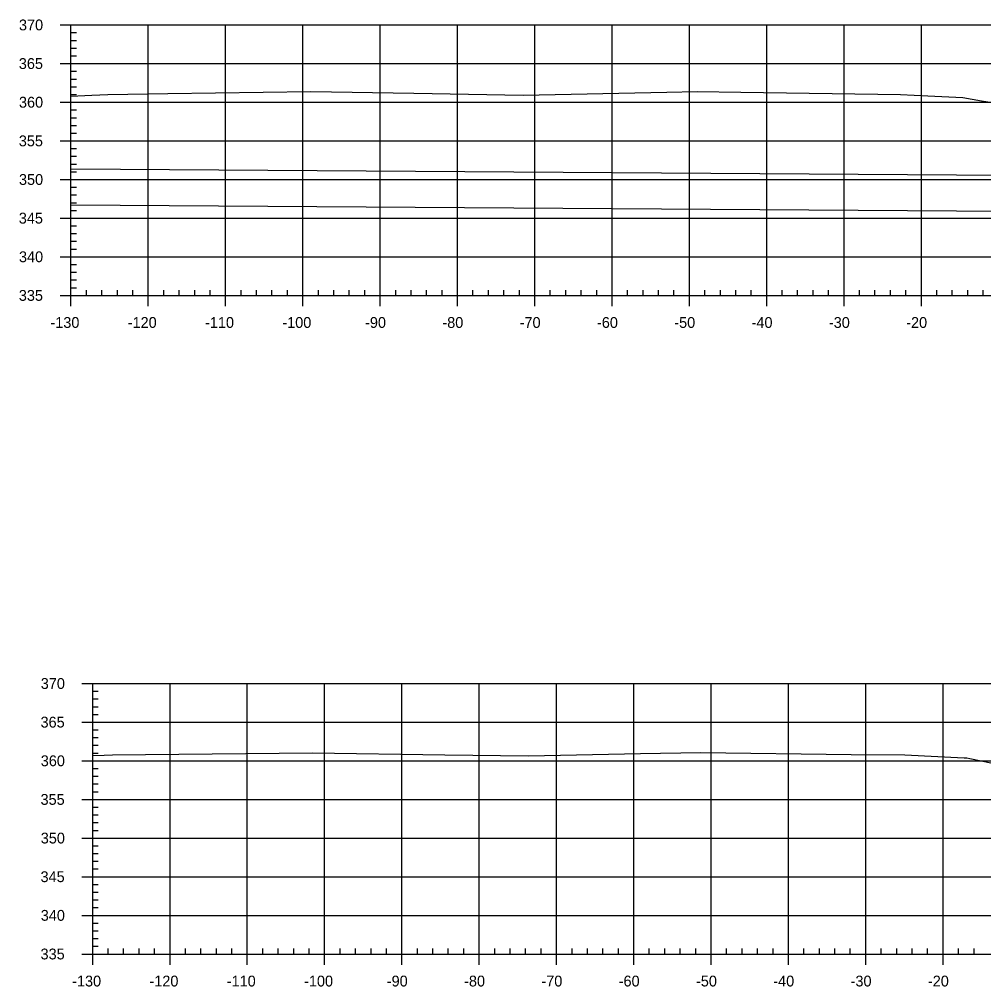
# Model space of a CAD drawing. Extents: x 1359801 to 1362404, y 372415 to 374228.
# Drawn here: x 1360753.2 to 1360878, y 373175.3 to 373300.5 of the extents above; entities that cross this region are included whole.
import ezdxf

# ---------------------------------------------------------------- set-up
doc = ezdxf.new("R2010")
doc.units = 0
for name, color, linetype in [('S_DRG_PT_SYM', 7, 'Continuous'), ('S_MAILBOX', 7, 'Continuous'), ('S_PRIMARY_CTL', 7, 'Continuous'), ('S_UTILITY_POLE_ANNOT', 7, 'Continuous'), ('S_WATER_UTILITIES', 7, 'Continuous')]:
    doc.layers.add(name, color=color, linetype=linetype)

msp = doc.modelspace()

# ---------------------------------------------------------------- linework, layer by layer
at = {"layer": 'S_DRG_PT_SYM'}
for points in [[(1360759.9, 373290.56), (1360762.59, 373290.67), (1360764.68, 373290.76), (1360772.43, 373290.88), (1360790.93, 373291.15), (1360804.24, 373290.93), (1360818.4, 373290.68), (1360836.97, 373291.08), (1360840.92, 373291.16), (1360846.53, 373291.08), (1360867.2, 373290.75), (1360870.75, 373290.58), (1360875.25, 373290.38), (1360877.7, 373289.94), (1360878.79, 373289.75)], [(1360762.71, 373205.23), (1360764.19, 373205.28), (1360765.26, 373205.32), (1360769.55, 373205.36), (1360791.16, 373205.57), (1360808.27, 373205.34), (1360819.1, 373205.21), (1360833.57, 373205.48), (1360841.39, 373205.63), (1360860.8, 373205.38), (1360867.78, 373205.3), (1360875.44, 373204.95), (1360875.8, 373204.93), (1360876.19, 373204.86), (1360879.11, 373204.25)]]:
    msp.add_lwpolyline(points, dxfattribs=at)
at = {"layer": 'S_MAILBOX'}
for p, q in [((1360759.9, 373299.76), (1361019.9, 373299.76)), ((1360759.9, 373264.76), (1360759.9, 373299.76)), ((1360769.9, 373264.76), (1360769.9, 373299.76)), ((1360779.9, 373264.76), (1360779.9, 373299.76)), ((1360789.9, 373264.76), (1360789.9, 373299.76)), ((1360799.9, 373264.76), (1360799.9, 373299.76)), ((1360809.9, 373264.76), (1360809.9, 373299.76)), ((1360819.9, 373264.76), (1360819.9, 373299.76)), ((1360829.9, 373264.76), (1360829.9, 373299.76)), ((1360839.9, 373264.76), (1360839.9, 373299.76)), ((1360849.9, 373264.76), (1360849.9, 373299.76)), ((1360859.9, 373264.76), (1360859.9, 373299.76)), ((1360869.9, 373264.76), (1360869.9, 373299.76)), ((1360759.9, 373294.76), (1361019.9, 373294.76)), ((1360759.9, 373289.76), (1361019.9, 373289.76)), ((1360759.9, 373284.76), (1361019.9, 373284.76)), ((1360759.9, 373279.76), (1361019.9, 373279.76)), ((1360759.9, 373274.76), (1361019.9, 373274.76)), ((1360759.9, 373269.76), (1361019.9, 373269.76)), ((1360759.9, 373264.76), (1361019.9, 373264.76)), ((1360762.71, 373214.55), (1361022.71, 373214.55)), ((1360762.71, 373179.55), (1360762.71, 373214.55)), ((1360772.71, 373179.55), (1360772.71, 373214.55)), ((1360782.71, 373179.55), (1360782.71, 373214.55)), ((1360792.71, 373179.55), (1360792.71, 373214.55)), ((1360802.71, 373179.55), (1360802.71, 373214.55)), ((1360812.71, 373179.55), (1360812.71, 373214.55)), ((1360822.71, 373179.55), (1360822.71, 373214.55)), ((1360832.71, 373179.55), (1360832.71, 373214.55)), ((1360842.71, 373179.55), (1360842.71, 373214.55)), ((1360852.71, 373179.55), (1360852.71, 373214.55)), ((1360862.71, 373179.55), (1360862.71, 373214.55)), ((1360872.71, 373179.55), (1360872.71, 373214.55)), ((1360762.71, 373209.55), (1361022.71, 373209.55)), ((1360762.71, 373204.55), (1361022.71, 373204.55)), ((1360762.71, 373199.55), (1361022.71, 373199.55)), ((1360762.71, 373194.55), (1361022.71, 373194.55)), ((1360762.71, 373189.55), (1361022.71, 373189.55)), ((1360762.71, 373184.55), (1361022.71, 373184.55)), ((1360762.71, 373179.55), (1361022.71, 373179.55))]:
    msp.add_line(p, q, dxfattribs=at)
at = {"layer": 'S_UTILITY_POLE_ANNOT'}
for p, q in [((1360915.42, 373280.03), (1360759.93, 373281.11)), ((1360915.42, 373275.36), (1360759.9, 373276.45))]:
    msp.add_line(p, q, dxfattribs=at)
at = {"layer": 'S_WATER_UTILITIES'}
for p, q in [((1360758.5, 373299.76), (1360759.9, 373299.76)), ((1360759.9, 373264.76), (1360759.9, 373299.76)), ((1360759.9, 373298.76), (1360760.6, 373298.76)), ((1360759.9, 373297.76), (1360760.6, 373297.76)), ((1360759.9, 373296.76), (1360760.6, 373296.76)), ((1360759.9, 373295.76), (1360760.6, 373295.76)), ((1360758.5, 373294.76), (1360759.9, 373294.76)), ((1360759.9, 373293.76), (1360760.6, 373293.76)), ((1360759.9, 373292.76), (1360760.6, 373292.76)), ((1360759.9, 373291.76), (1360760.6, 373291.76)), ((1360759.9, 373290.76), (1360760.6, 373290.76)), ((1360758.5, 373289.76), (1360759.9, 373289.76)), ((1360759.9, 373288.76), (1360760.6, 373288.76)), ((1360759.9, 373287.76), (1360760.6, 373287.76)), ((1360759.9, 373286.76), (1360760.6, 373286.76)), ((1360759.9, 373285.76), (1360760.6, 373285.76)), ((1360758.5, 373284.76), (1360759.9, 373284.76)), ((1360759.9, 373283.76), (1360760.6, 373283.76)), ((1360759.9, 373282.76), (1360760.6, 373282.76)), ((1360759.9, 373281.76), (1360760.6, 373281.76)), ((1360759.9, 373280.76), (1360760.6, 373280.76)), ((1360758.5, 373279.76), (1360759.9, 373279.76)), ((1360759.9, 373278.76), (1360760.6, 373278.76)), ((1360759.9, 373277.76), (1360760.6, 373277.76)), ((1360759.9, 373276.76), (1360760.6, 373276.76)), ((1360759.9, 373275.76), (1360760.6, 373275.76)), ((1360758.5, 373274.76), (1360759.9, 373274.76)), ((1360759.9, 373273.76), (1360760.6, 373273.76)), ((1360759.9, 373272.76), (1360760.6, 373272.76)), ((1360759.9, 373271.76), (1360760.6, 373271.76)), ((1360759.9, 373270.76), (1360760.6, 373270.76)), ((1360758.5, 373269.76), (1360759.9, 373269.76)), ((1360759.9, 373268.76), (1360760.6, 373268.76)), ((1360759.9, 373267.76), (1360760.6, 373267.76)), ((1360759.9, 373266.76), (1360760.6, 373266.76)), ((1360759.9, 373265.76), (1360760.6, 373265.76)), ((1360758.5, 373264.76), (1360759.9, 373264.76)), ((1360759.9, 373264.76), (1361019.9, 373264.76)), ((1360759.9, 373263.36), (1360759.9, 373264.76)), ((1360761.9, 373264.76), (1360761.9, 373265.46)), ((1360763.9, 373264.76), (1360763.9, 373265.46)), ((1360765.9, 373264.76), (1360765.9, 373265.46)), ((1360767.9, 373264.76), (1360767.9, 373265.46)), ((1360769.9, 373263.36), (1360769.9, 373264.76)), ((1360771.9, 373264.76), (1360771.9, 373265.46)), ((1360773.9, 373264.76), (1360773.9, 373265.46)), ((1360775.9, 373264.76), (1360775.9, 373265.46)), ((1360777.9, 373264.76), (1360777.9, 373265.46)), ((1360779.9, 373263.36), (1360779.9, 373264.76)), ((1360781.9, 373264.76), (1360781.9, 373265.46)), ((1360783.9, 373264.76), (1360783.9, 373265.46)), ((1360785.9, 373264.76), (1360785.9, 373265.46)), ((1360787.9, 373264.76), (1360787.9, 373265.46)), ((1360789.9, 373263.36), (1360789.9, 373264.76)), ((1360791.9, 373264.76), (1360791.9, 373265.46)), ((1360793.9, 373264.76), (1360793.9, 373265.46)), ((1360795.9, 373264.76), (1360795.9, 373265.46)), ((1360797.9, 373264.76), (1360797.9, 373265.46)), ((1360799.9, 373263.36), (1360799.9, 373264.76)), ((1360801.9, 373264.76), (1360801.9, 373265.46)), ((1360803.9, 373264.76), (1360803.9, 373265.46)), ((1360805.9, 373264.76), (1360805.9, 373265.46)), ((1360807.9, 373264.76), (1360807.9, 373265.46)), ((1360809.9, 373263.36), (1360809.9, 373264.76)), ((1360811.9, 373264.76), (1360811.9, 373265.46)), ((1360813.9, 373264.76), (1360813.9, 373265.46)), ((1360815.9, 373264.76), (1360815.9, 373265.46)), ((1360817.9, 373264.76), (1360817.9, 373265.46)), ((1360819.9, 373263.36), (1360819.9, 373264.76)), ((1360821.9, 373264.76), (1360821.9, 373265.46)), ((1360823.9, 373264.76), (1360823.9, 373265.46)), ((1360825.9, 373264.76), (1360825.9, 373265.46)), ((1360827.9, 373264.76), (1360827.9, 373265.46)), ((1360829.9, 373263.36), (1360829.9, 373264.76)), ((1360831.9, 373264.76), (1360831.9, 373265.46)), ((1360833.9, 373264.76), (1360833.9, 373265.46)), ((1360835.9, 373264.76), (1360835.9, 373265.46)), ((1360837.9, 373264.76), (1360837.9, 373265.46)), ((1360839.9, 373263.36), (1360839.9, 373264.76)), ((1360841.9, 373264.76), (1360841.9, 373265.46)), ((1360843.9, 373264.76), (1360843.9, 373265.46)), ((1360845.9, 373264.76), (1360845.9, 373265.46)), ((1360847.9, 373264.76), (1360847.9, 373265.46)), ((1360849.9, 373263.36), (1360849.9, 373264.76)), ((1360851.9, 373264.76), (1360851.9, 373265.46)), ((1360853.9, 373264.76), (1360853.9, 373265.46)), ((1360855.9, 373264.76), (1360855.9, 373265.46)), ((1360857.9, 373264.76), (1360857.9, 373265.46)), ((1360859.9, 373263.36), (1360859.9, 373264.76)), ((1360861.9, 373264.76), (1360861.9, 373265.46)), ((1360863.9, 373264.76), (1360863.9, 373265.46)), ((1360865.9, 373264.76), (1360865.9, 373265.46)), ((1360867.9, 373264.76), (1360867.9, 373265.46)), ((1360869.9, 373263.36), (1360869.9, 373264.76)), ((1360871.9, 373264.76), (1360871.9, 373265.46)), ((1360873.9, 373264.76), (1360873.9, 373265.46)), ((1360875.9, 373264.76), (1360875.9, 373265.46)), ((1360877.9, 373264.76), (1360877.9, 373265.46)), ((1360761.31, 373214.55), (1360762.71, 373214.55)), ((1360762.71, 373179.55), (1360762.71, 373214.55)), ((1360762.71, 373213.55), (1360763.41, 373213.55)), ((1360762.71, 373212.55), (1360763.41, 373212.55)), ((1360762.71, 373211.55), (1360763.41, 373211.55)), ((1360761.31, 373209.55), (1360762.71, 373209.55)), ((1360762.71, 373210.55), (1360763.41, 373210.55)), ((1360762.71, 373208.55), (1360763.41, 373208.55)), ((1360762.71, 373207.55), (1360763.41, 373207.55)), ((1360762.71, 373206.55), (1360763.41, 373206.55)), ((1360761.31, 373204.55), (1360762.71, 373204.55)), ((1360762.71, 373205.55), (1360763.41, 373205.55)), ((1360762.71, 373203.55), (1360763.41, 373203.55)), ((1360762.71, 373202.55), (1360763.41, 373202.55)), ((1360762.71, 373201.55), (1360763.41, 373201.55)), ((1360761.31, 373199.55), (1360762.71, 373199.55)), ((1360762.71, 373200.55), (1360763.41, 373200.55)), ((1360762.71, 373198.55), (1360763.41, 373198.55)), ((1360762.71, 373197.55), (1360763.41, 373197.55)), ((1360762.71, 373196.55), (1360763.41, 373196.55)), ((1360761.31, 373194.55), (1360762.71, 373194.55)), ((1360762.71, 373195.55), (1360763.41, 373195.55)), ((1360762.71, 373193.55), (1360763.41, 373193.55)), ((1360762.71, 373192.55), (1360763.41, 373192.55)), ((1360762.71, 373191.55), (1360763.41, 373191.55)), ((1360761.31, 373189.55), (1360762.71, 373189.55)), ((1360762.71, 373190.55), (1360763.41, 373190.55)), ((1360762.71, 373188.55), (1360763.41, 373188.55)), ((1360762.71, 373187.55), (1360763.41, 373187.55)), ((1360762.71, 373186.55), (1360763.41, 373186.55)), ((1360761.31, 373184.55), (1360762.71, 373184.55)), ((1360762.71, 373185.55), (1360763.41, 373185.55)), ((1360762.71, 373183.55), (1360763.41, 373183.55)), ((1360762.71, 373182.55), (1360763.41, 373182.55)), ((1360762.71, 373181.55), (1360763.41, 373181.55)), ((1360761.31, 373179.55), (1360762.71, 373179.55)), ((1360762.71, 373180.55), (1360763.41, 373180.55)), ((1360762.71, 373179.55), (1361022.71, 373179.55)), ((1360762.71, 373178.15), (1360762.71, 373179.55)), ((1360764.71, 373179.55), (1360764.71, 373180.25)), ((1360766.71, 373179.55), (1360766.71, 373180.25)), ((1360768.71, 373179.55), (1360768.71, 373180.25)), ((1360770.71, 373179.55), (1360770.71, 373180.25)), ((1360772.71, 373178.15), (1360772.71, 373179.55)), ((1360774.71, 373179.55), (1360774.71, 373180.25)), ((1360776.71, 373179.55), (1360776.71, 373180.25)), ((1360778.71, 373179.55), (1360778.71, 373180.25)), ((1360780.71, 373179.55), (1360780.71, 373180.25)), ((1360782.71, 373178.15), (1360782.71, 373179.55)), ((1360784.71, 373179.55), (1360784.71, 373180.25)), ((1360786.71, 373179.55), (1360786.71, 373180.25)), ((1360788.71, 373179.55), (1360788.71, 373180.25)), ((1360790.71, 373179.55), (1360790.71, 373180.25)), ((1360792.71, 373178.15), (1360792.71, 373179.55)), ((1360794.71, 373179.55), (1360794.71, 373180.25)), ((1360796.71, 373179.55), (1360796.71, 373180.25)), ((1360798.71, 373179.55), (1360798.71, 373180.25)), ((1360800.71, 373179.55), (1360800.71, 373180.25)), ((1360802.71, 373178.15), (1360802.71, 373179.55)), ((1360804.71, 373179.55), (1360804.71, 373180.25)), ((1360806.71, 373179.55), (1360806.71, 373180.25)), ((1360808.71, 373179.55), (1360808.71, 373180.25)), ((1360810.71, 373179.55), (1360810.71, 373180.25)), ((1360812.71, 373178.15), (1360812.71, 373179.55)), ((1360814.71, 373179.55), (1360814.71, 373180.25)), ((1360816.71, 373179.55), (1360816.71, 373180.25)), ((1360818.71, 373179.55), (1360818.71, 373180.25)), ((1360820.71, 373179.55), (1360820.71, 373180.25)), ((1360822.71, 373178.15), (1360822.71, 373179.55)), ((1360824.71, 373179.55), (1360824.71, 373180.25)), ((1360826.71, 373179.55), (1360826.71, 373180.25)), ((1360828.71, 373179.55), (1360828.71, 373180.25)), ((1360830.71, 373179.55), (1360830.71, 373180.25)), ((1360832.71, 373178.15), (1360832.71, 373179.55)), ((1360834.71, 373179.55), (1360834.71, 373180.25)), ((1360836.71, 373179.55), (1360836.71, 373180.25)), ((1360838.71, 373179.55), (1360838.71, 373180.25)), ((1360840.71, 373179.55), (1360840.71, 373180.25)), ((1360842.71, 373178.15), (1360842.71, 373179.55)), ((1360844.71, 373179.55), (1360844.71, 373180.25)), ((1360846.71, 373179.55), (1360846.71, 373180.25)), ((1360848.71, 373179.55), (1360848.71, 373180.25)), ((1360850.71, 373179.55), (1360850.71, 373180.25)), ((1360852.71, 373178.15), (1360852.71, 373179.55)), ((1360854.71, 373179.55), (1360854.71, 373180.25)), ((1360856.71, 373179.55), (1360856.71, 373180.25)), ((1360858.71, 373179.55), (1360858.71, 373180.25)), ((1360860.71, 373179.55), (1360860.71, 373180.25)), ((1360862.71, 373178.15), (1360862.71, 373179.55)), ((1360864.71, 373179.55), (1360864.71, 373180.25)), ((1360866.71, 373179.55), (1360866.71, 373180.25)), ((1360868.71, 373179.55), (1360868.71, 373180.25)), ((1360870.71, 373179.55), (1360870.71, 373180.25)), ((1360872.71, 373178.15), (1360872.71, 373179.55)), ((1360874.71, 373179.55), (1360874.71, 373180.25)), ((1360876.71, 373179.55), (1360876.71, 373180.25))]:
    msp.add_line(p, q, dxfattribs=at)

# ---------------------------------------------------------------- texts
at = {"layer": 'S_PRIMARY_CTL'}
for s, p in [('370', (1360753.17, 373299.06)), ('365', (1360753.15, 373294.06)), ('360', (1360753.17, 373289.06)), ('355', (1360753.15, 373284.06)), ('350', (1360753.17, 373279.06)), ('345', (1360753.15, 373274.06)), ('340', (1360753.17, 373269.06)), ('335', (1360753.15, 373264.06)), ('-130', (1360757.24, 373260.56)), ('-120', (1360767.24, 373260.56)), ('-110', (1360777.24, 373260.56)), ('-100', (1360787.24, 373260.56)), ('-90', (1360797.94, 373260.56)), ('-80', (1360807.94, 373260.56)), ('-70', (1360817.94, 373260.56)), ('-60', (1360827.94, 373260.56)), ('-50', (1360837.94, 373260.56)), ('-40', (1360847.94, 373260.56)), ('-30', (1360857.94, 373260.56)), ('-20', (1360867.94, 373260.56)), ('370', (1360755.99, 373213.85)), ('365', (1360755.96, 373208.85)), ('360', (1360755.99, 373203.85)), ('355', (1360755.96, 373198.85)), ('350', (1360755.99, 373193.85)), ('345', (1360755.96, 373188.85)), ('340', (1360755.99, 373183.85)), ('335', (1360755.96, 373178.85)), ('-130', (1360760.05, 373175.35)), ('-120', (1360770.05, 373175.35)), ('-110', (1360780.05, 373175.35)), ('-100', (1360790.05, 373175.35)), ('-90', (1360800.75, 373175.35)), ('-80', (1360810.75, 373175.35)), ('-70', (1360820.75, 373175.35)), ('-60', (1360830.75, 373175.35)), ('-50', (1360840.75, 373175.35)), ('-40', (1360850.75, 373175.35)), ('-30', (1360860.75, 373175.35)), ('-20', (1360870.75, 373175.35))]:
    msp.add_text(s, height=1.4, dxfattribs=at).set_placement(p)

doc.saveas('drawing.dxf')
